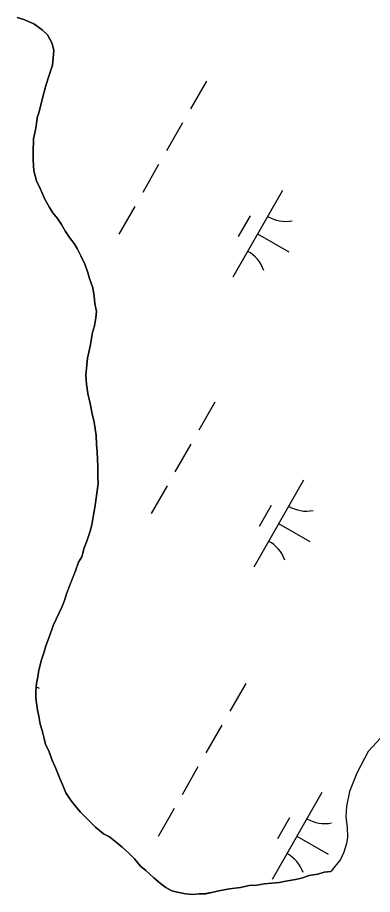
# Model space of a CAD drawing. Extents: x 3930721 to 3950824, y 220441 to 242861.
# Drawn here: x 3945329.2 to 3945506.4, y 230395.5 to 230833 of the extents above; entities that cross this region are included whole.
import ezdxf

# ---------------------------------------------------------------- set-up
doc = ezdxf.new("R2010")
doc.units = 0
doc.layers.add('V-TOPO-SHOR', color=7, linetype='Continuous')
doc.layers.add('V-WETL-SWMP', color=7, linetype='Continuous')

msp = doc.modelspace()

# ---------------------------------------------------------------- linework, layer by layer
at = {"layer": 'V-TOPO-SHOR'}
for points in [[(3945329.04, 230833.01), (3945332.32, 230832.06), (3945337.26, 230829.82), (3945341.54, 230826.92), (3945344.19, 230824.33), (3945346.52, 230820.1), (3945347.21, 230816.5), (3945346.92, 230812.9), (3945346.63, 230809.29), (3945345.68, 230806.33), (3945344.41, 230802.72), (3945343.14, 230798.45), (3945341.56, 230792.87), (3945339.99, 230785.98), (3945339.04, 230783.02), (3945338.43, 230778.76), (3945337.8, 230775.48), (3945337.18, 230772.53), (3945336.92, 230765.65), (3945336.96, 230762.05), (3945337.34, 230756.49), (3945338.7, 230751.59), (3945340.38, 230747.68), (3945342.72, 230742.47), (3945345.06, 230738.23), (3945346.72, 230735.63), (3945349.04, 230732.71), (3945351.04, 230729.78), (3945353.04, 230726.2), (3945355.03, 230723.28), (3945357.35, 230720.35), (3945359.01, 230717.75), (3945360.69, 230714.17), (3945362.7, 230709.93), (3945364.04, 230706.35), (3945365.06, 230702.75), (3945366.74, 230698.19), (3945367.44, 230693.94), (3945367.8, 230690.34), (3945368.5, 230686.42), (3945368.21, 230683.14), (3945367.59, 230679.21), (3945366.64, 230675.93), (3945366.02, 230672.97), (3945365.4, 230669.04), (3945364.15, 230663.13), (3945363.55, 230657.89), (3945363.25, 230654.61), (3945363.63, 230650.03), (3945364.33, 230645.46), (3945365.36, 230640.55), (3945366.4, 230635.33), (3945367.42, 230631.08), (3945368.47, 230624.54), (3945368.52, 230619.96), (3945368.88, 230616.37), (3945369.28, 230608.84), (3945369.33, 230603.93), (3945369.37, 230600.33), (3945368.76, 230595.74), (3945367.84, 230589.51), (3945366.92, 230583.94), (3945366.3, 230580), (3945365.35, 230576.72), (3945363.77, 230571.79), (3945362.49, 230568.5), (3945361.23, 230563.91), (3945359.62, 230561.27), (3945358.02, 230557), (3945355.79, 230551.09), (3945353.56, 230545.5), (3945352.61, 230542.21), (3945351.33, 230538.93), (3945349.73, 230535.64), (3945347.17, 230530.05), (3945344.62, 230523.15), (3945343.34, 230519.53), (3945342.39, 230516.58), (3945341.12, 230512.63), (3945339.87, 230507.38), (3945339.24, 230504.1), (3945338.62, 230500.82)], [(3945554.23, 230529.69), (3945550.97, 230529), (3945546.75, 230525.52), (3945544.02, 230519.93), (3945541.32, 230512.2), (3945538.11, 230505.3), (3945532.63, 230497.06), (3945524.05, 230487.8), (3945514.49, 230478.05), (3945504.29, 230466.82), (3945498.51, 230456.12), (3945494.83, 230446.91), (3945493.44, 230439.53), (3945493, 230434.29), (3945493.71, 230429.06), (3945493.92, 230424.15), (3945493.46, 230421.04), (3945492.03, 230416.6), (3945490.43, 230412.99), (3945485.58, 230407.04)], [(3945338.62, 230500.82), (3945338.33, 230496.89), (3945338.37, 230493.62), (3945339.08, 230487.4), (3945339.77, 230484.46), (3945340.46, 230480.54), (3945341.48, 230477.28), (3945342.5, 230473.36), (3945343.19, 230470.42), (3945344.86, 230467.17), (3945346.21, 230462.92), (3945348.22, 230458.36), (3945350.23, 230453.47), (3945351.91, 230449.56), (3945353.25, 230446.3), (3945355.58, 230442.72), (3945357.9, 230439.8), (3945360.55, 230436.55), (3945363.53, 230433.63), (3945368.16, 230429.1), (3945372.12, 230425.86), (3945375.08, 230424.26), (3945378.38, 230421.67), (3945381.35, 230419.08), (3945384.66, 230416.17), (3945387.63, 230413.25), (3945390.61, 230409.68), (3945393.26, 230407.42), (3945397.22, 230403.86), (3945400.52, 230400.95), (3945403.16, 230399.01), (3945406.13, 230397.4), (3945409.74, 230396.46), (3945413.02, 230395.83), (3945416.62, 230395.54), (3945419.89, 230395.9), (3945423.16, 230395.93), (3945426.76, 230396.63), (3945429.7, 230397.31), (3945434.93, 230398.35), (3945440.48, 230399.06), (3945444.73, 230400.08), (3945448.66, 230400.12), (3945452.25, 230400.81), (3945456.18, 230401.18), (3945459.77, 230401.55), (3945463.04, 230402.23), (3945467.95, 230402.94), (3945470.88, 230403.62), (3945474.8, 230404.97), (3945479.05, 230405.67), (3945482.31, 230406.68), (3945485.58, 230407.04)]]:
    msp.add_lwpolyline(points, dxfattribs=at)
at = {"layer": 'V-WETL-SWMP'}
for p, q in [((3945332.32, 230832.06), (3945329.04, 230833.01)), ((3945337.25, 230829.82), (3945332.32, 230832.06)), ((3945341.54, 230826.92), (3945337.25, 230829.82)), ((3945344.19, 230824.33), (3945341.54, 230826.92)), ((3945346.52, 230820.09), (3945344.19, 230824.33)), ((3945347.21, 230816.5), (3945346.52, 230820.09)), ((3945346.92, 230812.9), (3945347.21, 230816.5)), ((3945345.68, 230806.33), (3945346.63, 230809.29)), ((3945346.63, 230809.29), (3945346.92, 230812.9)), ((3945344.41, 230802.72), (3945345.68, 230806.33)), ((3945343.14, 230798.45), (3945344.41, 230802.72)), ((3945423.46, 230801.3), (3945415.51, 230787.41)), ((3945341.56, 230792.87), (3945343.14, 230798.45)), ((3945339.99, 230785.98), (3945341.56, 230792.87)), ((3945338.43, 230778.76), (3945339.04, 230783.02)), ((3945339.04, 230783.02), (3945339.99, 230785.98)), ((3945337.81, 230775.48), (3945338.43, 230778.76)), ((3945411.54, 230780.47), (3945403.58, 230766.59)), ((3945337.18, 230772.53), (3945337.81, 230775.48)), ((3945336.92, 230765.65), (3945337.18, 230772.53)), ((3945336.96, 230762.05), (3945336.92, 230765.65)), ((3945337.34, 230756.49), (3945336.96, 230762.05)), ((3945399.61, 230759.64), (3945391.66, 230745.76)), ((3945338.7, 230751.59), (3945337.34, 230756.49)), ((3945340.38, 230747.68), (3945338.7, 230751.59)), ((3945342.72, 230742.47), (3945340.38, 230747.68)), ((3945461.44, 230746.8), (3945436.59, 230703.41)), ((3945345.06, 230738.24), (3945342.72, 230742.47)), ((3945346.72, 230735.63), (3945345.06, 230738.24)), ((3945349.04, 230732.71), (3945346.72, 230735.63)), ((3945387.68, 230738.82), (3945379.73, 230724.93)), ((3945351.04, 230729.78), (3945349.04, 230732.71)), ((3945445.3, 230734.14), (3945439.33, 230723.73)), ((3945353.04, 230726.2), (3945351.04, 230729.78)), ((3945355.03, 230723.28), (3945353.04, 230726.2)), ((3945357.35, 230720.35), (3945355.03, 230723.28)), ((3945449.01, 230725.1), (3945464.63, 230716.16)), ((3945359.01, 230717.75), (3945357.35, 230720.35)), ((3945360.69, 230714.17), (3945359.01, 230717.75)), ((3945362.7, 230709.93), (3945360.69, 230714.17)), ((3945364.04, 230706.34), (3945362.7, 230709.93)), ((3945365.06, 230702.75), (3945364.04, 230706.34)), ((3945366.74, 230698.19), (3945365.06, 230702.75)), ((3945367.44, 230693.94), (3945366.74, 230698.19)), ((3945367.8, 230690.34), (3945367.44, 230693.94)), ((3945368.5, 230686.42), (3945367.8, 230690.34)), ((3945367.59, 230679.21), (3945368.2, 230683.14)), ((3945368.2, 230683.14), (3945368.5, 230686.42)), ((3945366.64, 230675.92), (3945367.59, 230679.21)), ((3945366.02, 230672.97), (3945366.64, 230675.92)), ((3945365.4, 230669.04), (3945366.02, 230672.97)), ((3945364.15, 230663.13), (3945365.4, 230669.04)), ((3945363.55, 230657.89), (3945364.15, 230663.13)), ((3945363.25, 230654.61), (3945363.55, 230657.89)), ((3945363.63, 230650.03), (3945363.25, 230654.61)), ((3945364.33, 230645.45), (3945363.63, 230650.03)), ((3945365.36, 230640.55), (3945364.33, 230645.45)), ((3945366.4, 230635.33), (3945365.36, 230640.55)), ((3945427.64, 230641.08), (3945419.69, 230627.19)), ((3945367.42, 230631.08), (3945366.4, 230635.33)), ((3945368.47, 230624.54), (3945367.42, 230631.08)), ((3945368.52, 230619.96), (3945368.47, 230624.54)), ((3945368.88, 230616.36), (3945368.52, 230619.96)), ((3945415.71, 230620.25), (3945407.76, 230606.37)), ((3945369.28, 230608.84), (3945368.88, 230616.36)), ((3945369.33, 230603.93), (3945369.28, 230608.84)), ((3945369.37, 230600.33), (3945369.33, 230603.93)), ((3945368.76, 230595.74), (3945369.37, 230600.33)), ((3945403.79, 230599.43), (3945395.84, 230585.54)), ((3945471.91, 230602.24), (3945447.06, 230558.85)), ((3945367.84, 230589.51), (3945368.76, 230595.74)), ((3945366.92, 230583.93), (3945367.84, 230589.51)), ((3945455.77, 230589.59), (3945449.81, 230579.17)), ((3945366.3, 230580), (3945366.92, 230583.93)), ((3945365.35, 230576.72), (3945366.3, 230580)), ((3945459.48, 230580.54), (3945475.1, 230571.6)), ((3945363.77, 230571.79), (3945365.35, 230576.72)), ((3945362.49, 230568.5), (3945363.77, 230571.79)), ((3945361.23, 230563.91), (3945362.49, 230568.5)), ((3945358.02, 230557), (3945359.62, 230561.27)), ((3945359.62, 230561.27), (3945361.23, 230563.91)), ((3945355.79, 230551.08), (3945358.02, 230557)), ((3945353.56, 230545.5), (3945355.79, 230551.08)), ((3945352.61, 230542.21), (3945353.56, 230545.5)), ((3945349.73, 230535.64), (3945351.33, 230538.93)), ((3945351.33, 230538.93), (3945352.61, 230542.21)), ((3945347.17, 230530.05), (3945349.73, 230535.64)), ((3945344.62, 230523.15), (3945347.17, 230530.05)), ((3945343.34, 230519.53), (3945344.62, 230523.15)), ((3945341.12, 230512.63), (3945342.39, 230516.57)), ((3945342.39, 230516.57), (3945343.34, 230519.53)), ((3945339.86, 230507.38), (3945341.12, 230512.63)), ((3945339.24, 230504.1), (3945339.86, 230507.38)), ((3945338.62, 230500.82), (3945339.24, 230504.1)), ((3945338.33, 230496.89), (3945338.62, 230500.82)), ((3945338.5, 230499.19), (3945339.91, 230498.39)), ((3945443.09, 230500.86), (3945435.13, 230486.98)), ((3945338.37, 230493.62), (3945338.33, 230496.89)), ((3945339.08, 230487.4), (3945338.37, 230493.62)), ((3945339.77, 230484.46), (3945339.08, 230487.4)), ((3945340.46, 230480.54), (3945339.77, 230484.46)), ((3945341.48, 230477.28), (3945340.46, 230480.54)), ((3945342.5, 230473.36), (3945341.48, 230477.28)), ((3945431.16, 230480.03), (3945423.21, 230466.15)), ((3945514.49, 230478.05), (3945504.29, 230466.82)), ((3945343.19, 230470.42), (3945342.5, 230473.36)), ((3945344.85, 230467.17), (3945343.19, 230470.42)), ((3945346.21, 230462.92), (3945344.85, 230467.17)), ((3945504.29, 230466.82), (3945498.51, 230456.12)), ((3945348.22, 230458.36), (3945346.21, 230462.92)), ((3945419.23, 230459.21), (3945411.28, 230445.32)), ((3945350.23, 230453.47), (3945348.22, 230458.36)), ((3945498.51, 230456.12), (3945494.83, 230446.91)), ((3945351.91, 230449.56), (3945350.23, 230453.47)), ((3945353.25, 230446.3), (3945351.91, 230449.56)), ((3945355.58, 230442.72), (3945353.25, 230446.3)), ((3945481.06, 230446.36), (3945456.21, 230402.97)), ((3945494.83, 230446.91), (3945493.44, 230439.53)), ((3945357.9, 230439.8), (3945355.58, 230442.72)), ((3945360.55, 230436.55), (3945357.9, 230439.8)), ((3945407.3, 230438.38), (3945399.35, 230424.5)), ((3945493.44, 230439.53), (3945493, 230434.29)), ((3945363.53, 230433.63), (3945360.55, 230436.55)), ((3945368.16, 230429.1), (3945363.53, 230433.63)), ((3945464.92, 230433.71), (3945458.96, 230423.3)), ((3945493, 230434.29), (3945493.71, 230429.06)), ((3945372.12, 230425.86), (3945368.16, 230429.1)), ((3945493.71, 230429.06), (3945493.92, 230424.15)), ((3945375.08, 230424.26), (3945372.12, 230425.86)), ((3945378.38, 230421.67), (3945375.08, 230424.26)), ((3945468.63, 230424.67), (3945484.25, 230415.72)), ((3945381.35, 230419.08), (3945378.38, 230421.67)), ((3945493.46, 230421.04), (3945492.03, 230416.6)), ((3945493.92, 230424.15), (3945493.46, 230421.04)), ((3945384.66, 230416.17), (3945381.35, 230419.08)), ((3945387.63, 230413.25), (3945384.66, 230416.17)), ((3945492.03, 230416.6), (3945490.43, 230412.99)), ((3945390.62, 230409.68), (3945387.63, 230413.25)), ((3945490.43, 230412.99), (3945485.58, 230407.04)), ((3945393.26, 230407.42), (3945390.62, 230409.68)), ((3945397.22, 230403.86), (3945393.26, 230407.42)), ((3945485.58, 230407.04), (3945482.31, 230406.68)), ((3945400.52, 230400.95), (3945397.22, 230403.86)), ((3945467.94, 230402.94), (3945463.04, 230402.23)), ((3945470.88, 230403.62), (3945467.94, 230402.94)), ((3945474.8, 230404.97), (3945470.88, 230403.62)), ((3945479.05, 230405.67), (3945474.8, 230404.97)), ((3945482.31, 230406.68), (3945479.05, 230405.67)), ((3945403.16, 230399.01), (3945400.52, 230400.95)), ((3945406.13, 230397.4), (3945403.16, 230399.01)), ((3945434.93, 230398.35), (3945429.7, 230397.31)), ((3945440.48, 230399.06), (3945434.93, 230398.35)), ((3945444.73, 230400.08), (3945440.48, 230399.06)), ((3945448.66, 230400.12), (3945444.73, 230400.08)), ((3945452.25, 230400.81), (3945448.66, 230400.12)), ((3945456.18, 230401.18), (3945452.25, 230400.81)), ((3945459.77, 230401.54), (3945456.18, 230401.18)), ((3945463.04, 230402.23), (3945459.77, 230401.54)), ((3945409.74, 230396.46), (3945406.13, 230397.4)), ((3945413.02, 230395.83), (3945409.74, 230396.46)), ((3945416.62, 230395.54), (3945413.02, 230395.83)), ((3945419.89, 230395.9), (3945416.62, 230395.54)), ((3945423.16, 230395.94), (3945419.89, 230395.9)), ((3945426.76, 230396.63), (3945423.16, 230395.94)), ((3945429.7, 230397.31), (3945426.76, 230396.63))]:
    msp.add_line(p, q, dxfattribs=at)
for centre, start, end in [((3945462.94, 230748.95), 239.4279, 280.9715), ((3945435.49, 230701.02), 19.4279, 60.9715), ((3945473.42, 230604.4), 239.4279, 280.9715), ((3945445.96, 230556.46), 19.4279, 60.9715), ((3945338.23, 230531.18), 280.7754, 280.9715), ((3945482.57, 230448.52), 239.4279, 280.9715), ((3945455.11, 230400.58), 19.4279, 60.9715)]:
    msp.add_arc(centre, 17.62, start, end, dxfattribs=at)

doc.saveas('drawing.dxf')
